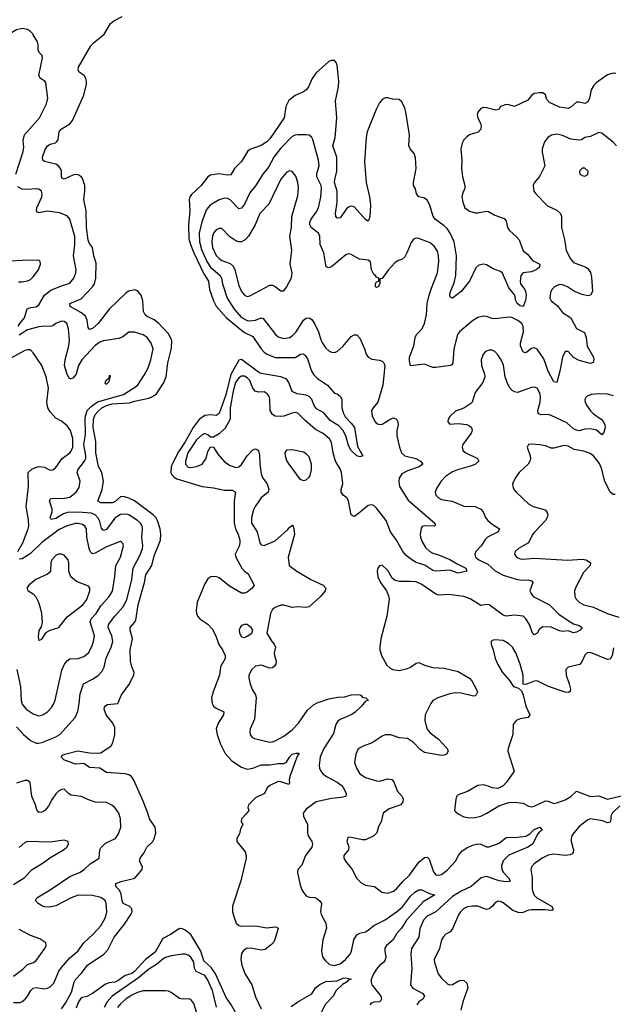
# Model space of a CAD drawing. Header units: inches. Extents: x 1771504 to 1971212, y 471788 to 643615.
# Tile 375 of 587: x 1863353 to 1867572, y 583113 to 590107. Entities that reach past the tile are written whole.
import ezdxf

# ---------------------------------------------------------------- set-up
doc = ezdxf.new("R2010")
doc.units = ezdxf.units.IN
doc.header["$MEASUREMENT"] = 0
doc.layers.add('B8568', color=7, linetype='Continuous')
doc.layers.add('B8569', color=7, linetype='Continuous')

msp = doc.modelspace()

# ---------------------------------------------------------------- linework, layer by layer
at = {"layer": 'B8568', "color": 5}
for points, elevation in [([(1863325.6, 589010), (1863378.2, 589170), (1863382.8, 589202.8), (1863378.2, 589250), (1863388.7, 589290), (1863494.3, 589410), (1863545.1, 589510), (1863552.6, 589550), (1863539.1, 589659.1), (1863531.1, 589671.1), (1863500.9, 589690), (1863489.8, 589709.8), (1863516.6, 589836.6), (1863512.7, 589852.7), (1863493, 589873), (1863484.2, 589890), (1863484.2, 589930), (1863479.6, 589950), (1863450.1, 590000)], 340), ([(1863650, 583079.5), (1863679, 583121), (1863720.5, 583199.5), (1863740.7, 583270), (1863750.6, 583290), (1863790, 583330.8), (1863835.7, 583390), (1863950.6, 583469.4), (1863980.6, 583499.4), (1864024.8, 583590), (1864098.5, 583681.5), (1864144, 583750), (1864152.3, 583770), (1864149.8, 583790), (1864130.9, 583810), (1864089.1, 583830), (1864080.5, 583850), (1864075.4, 583895.4), (1864062.9, 583922.9), (1864036.3, 583950), (1864037, 583970), (1864075.3, 583984.7), (1864170.8, 584009.2), (1864223.7, 584070), (1864225.1, 584090), (1864205.1, 584130), (1864209.8, 584150), (1864234.8, 584185.2), (1864256.5, 584230), (1864298.4, 584270), (1864310, 584288.3), (1864320.4, 584330), (1864316.5, 584370), (1864276.2, 584430), (1864265.2, 584470), (1864230, 584556.1), (1864165.2, 584705.2), (1864147.9, 584730), (1864130, 584741.7), (1864102.7, 584750), (1863970, 584759.8), (1863922.9, 584790), (1863850, 584795), (1863810, 584822.6), (1863750, 584819.6), (1863668, 584850), (1863647.3, 584870), (1863657.2, 584882.8), (1863673.2, 584890), (1863765.5, 584914.5), (1863850, 584899.6), (1863910, 584895.6), (1863930, 584899.5), (1864003.7, 584950), (1864016.3, 584970), (1864029.7, 585029.8), (1864030, 585079), (1864016.3, 585110), (1863968.5, 585170), (1863952.8, 585210), (1863955.8, 585224.2), (1863964.5, 585235.5), (1863978.5, 585241.5), (1864052, 585250), (1864077.4, 585310), (1864130, 585381.3), (1864164, 585450), (1864166.3, 585470), (1864149.7, 585510), (1864141.8, 585550), (1864137.5, 585630), (1864155.2, 585710), (1864138.5, 585770), (1864139.1, 585790), (1864170, 585824.5), (1864178.1, 585841.9), (1864195.2, 585950), (1864240.9, 586110), (1864250, 586163.7), (1864293.4, 586230), (1864310, 586299.5), (1864354.8, 586410), (1864356.6, 586450), (1864351.3, 586490), (1864332, 586550), (1864320.6, 586570), (1864302.9, 586590), (1864170, 586688.5), (1864130, 586708.8), (1864090, 586720.7), (1864070, 586718.1), (1864030, 586683), (1864010, 586674.3), (1863930, 586674.5), (1863907.9, 586687.9), (1863940.5, 586770), (1863949.3, 586830), (1863937, 586890), (1863912.8, 586932.8), (1863894.6, 587030), (1863893.6, 587110), (1863875, 587210), (1863878.4, 587270), (1863890, 587301.7), (1863910, 587327), (1863937.8, 587350), (1863970, 587366.8), (1864010, 587378.4), (1864134.5, 587385.5), (1864170, 587397.5), (1864270, 587419.2), (1864297.8, 587430), (1864325.7, 587450), (1864374.7, 587525.3), (1864394, 587570), (1864406.7, 587670), (1864433.1, 587773.1), (1864433.5, 587830), (1864410, 587876.5), (1864342.5, 587950), (1864310, 587975), (1864258.8, 587998.8), (1864244.4, 588010), (1864234, 588034), (1864229.3, 588110), (1864216.3, 588150), (1864190, 588180.3), (1864170, 588188.2), (1864130, 588179.8), (1864110, 588166.3), (1863990, 588050.4), (1863911.2, 587948.8), (1863870, 587913.4), (1863850, 587905.6), (1863840.2, 587920.2), (1863833.1, 587973.1), (1863820.2, 588000.2), (1863787.4, 588027.4), (1863713.3, 588070), (1863708.6, 588090), (1863790, 588125.3), (1863871.9, 588210), (1863884.3, 588230), (1863894.9, 588270), (1863897.4, 588377.4), (1863880.7, 588430), (1863871.8, 588490), (1863850, 588518), (1863840.4, 588540.4), (1863827.8, 588630), (1863825.3, 588750), (1863809.9, 588830), (1863816.7, 588890), (1863815.6, 588930), (1863799.4, 588979.4), (1863790, 588993.6), (1863770, 589005.9), (1863750, 589008.6), (1863730, 589003.8), (1863670, 588974.2), (1863658.6, 588978.6), (1863650.7, 588990.7), (1863650.5, 589030), (1863645.9, 589045.9), (1863630, 589068.7), (1863610, 589080.2), (1863530, 589100.4), (1863518.3, 589110), (1863516.5, 589130), (1863535.3, 589184.7), (1863549.9, 589210.1), (1863570, 589222.5), (1863606.9, 589233.1), (1863618.1, 589241.9), (1863626.4, 589253.6), (1863635, 589310), (1863647.7, 589330), (1863710, 589368.1), (1863728.3, 589391.7), (1863809.9, 589570), (1863828.1, 589648.1), (1863828.2, 589670), (1863823.2, 589690), (1863810.7, 589710), (1863775.4, 589735.4), (1863769.9, 589749.9), (1863772.3, 589770), (1863857.9, 589922.1), (1863876.9, 589943.1), (1863950, 589999.5), (1863950.3, 590000)], 320), ([(1867590, 589725.6), (1867570, 589727.8), (1867530, 589715.4), (1867450, 589659.2), (1867430, 589637.3), (1867413.7, 589610), (1867401.7, 589550), (1867390, 589523.5), (1867370, 589512.1), (1867330, 589520.9), (1867310, 589520.4), (1867270, 589485.4), (1867250, 589476.4), (1867190, 589486.4), (1867118.8, 589518.8), (1867099.7, 589539.7), (1867090, 589572.7), (1867070, 589586.6), (1867050, 589586.6), (1867010, 589582), (1866990, 589569), (1866964.9, 589535.1), (1866870.2, 589489.8), (1866830, 589503.5), (1866810, 589503.6), (1866771, 589490), (1866757.3, 589470), (1866736.5, 589463.5), (1866670, 589480.7), (1866650, 589482.8), (1866630, 589476), (1866609.1, 589450), (1866604.7, 589430), (1866609.2, 589410), (1866628.4, 589370), (1866633.7, 589350), (1866631.1, 589330), (1866611.2, 589308.8), (1866550, 589288.3), (1866530, 589275.7), (1866510, 589252.9), (1866498.5, 589230), (1866487.5, 589190), (1866496.1, 589110), (1866493.3, 589050), (1866498.9, 588990), (1866517, 588930), (1866516.1, 588910), (1866499.3, 588870), (1866496.2, 588850), (1866501.5, 588810), (1866517.8, 588770), (1866550, 588746), (1866590, 588736), (1866610, 588735.4), (1866670, 588747.2), (1866684.1, 588744.1), (1866730, 588717.6), (1866795.9, 588695.9), (1866810, 588677.3), (1866820.3, 588630), (1866831.8, 588611.8), (1866884.3, 588564.3), (1866902.3, 588542.3), (1866930, 588464.4), (1866961.5, 588441.5), (1866996.8, 588396.8), (1867050.6, 588370), (1867048.2, 588350), (1867023.1, 588330), (1866990, 588316.8), (1866931.8, 588308.2), (1866914.4, 588290), (1866909.1, 588250.9), (1866912.9, 588230), (1866942.4, 588190), (1866951.1, 588170), (1866952.9, 588150), (1866947.6, 588112.4), (1866930, 588069.6), (1866910, 588075.1), (1866888.7, 588090), (1866879.2, 588110), (1866870.8, 588150), (1866830, 588202.8), (1866785.5, 588305.5), (1866770, 588317.8), (1866717.1, 588337.1), (1866670, 588364.7), (1866650, 588371.5), (1866616.7, 588363.3), (1866595.3, 588344.8), (1866550.2, 588250), (1866490, 588177.4), (1866430, 588129.6), (1866415.5, 588135.5), (1866410, 588148), (1866411.5, 588170), (1866441.6, 588238.4), (1866453.3, 588290), (1866457.4, 588430), (1866440.1, 588530), (1866412.5, 588590), (1866390, 588623.7), (1866370, 588643.6), (1866308.9, 588688.9), (1866291.1, 588710), (1866267, 588790), (1866250, 588824.4), (1866230, 588839.3), (1866189.8, 588849.8), (1866173.3, 588870), (1866166.1, 588906.1), (1866152.4, 588930), (1866150.8, 588950), (1866170.5, 589049.5), (1866166.2, 589126.2), (1866156.1, 589156.1), (1866128.7, 589190), (1866118.4, 589210), (1866122.3, 589290), (1866097, 589450), (1866090, 589477.6), (1866070, 589522.9), (1866050, 589540.5), (1866003.3, 589543.3), (1865970, 589551.6), (1865950, 589551.3), (1865930, 589539.7), (1865910, 589515.6), (1865885.8, 589470), (1865823.1, 589310), (1865815.3, 589270), (1865802.7, 589097.3), (1865815.4, 588950), (1865838.1, 588850), (1865846.7, 588790), (1865841.8, 588710), (1865835.1, 588684.9), (1865830, 588677), (1865810, 588687.1), (1865730, 588777.3), (1865710, 588783.1), (1865690, 588775.1), (1865676.7, 588763.3), (1865630, 588699.7), (1865610, 588696.2), (1865601.1, 588710), (1865597.8, 588730), (1865610.6, 588810), (1865609.3, 588890), (1865591.2, 588950), (1865591.9, 588970), (1865606.5, 589030), (1865607.9, 589130), (1865579.1, 589210), (1865594.7, 589270), (1865607.5, 589410), (1865598.1, 589530), (1865619.6, 589630), (1865621.1, 589670), (1865610, 589785.2), (1865602.9, 589802.9), (1865590, 589816.8), (1865570, 589818), (1865550, 589809.8), (1865460.8, 589730), (1865431.9, 589690), (1865404.7, 589630), (1865390, 589609), (1865370, 589594.5), (1865310, 589567.6), (1865266.9, 589533.1), (1865244.7, 589490), (1865233.3, 589410), (1865130, 589259.8), (1865110, 589238.8), (1865070, 589212.9), (1864990, 589185.8), (1864971.4, 589170), (1864930, 589100.4), (1864880.2, 589050), (1864854.8, 589005.2), (1864830, 589002.3), (1864767.5, 589012.5), (1864710, 589002.7), (1864690.2, 588989.8), (1864644.2, 588930), (1864573.6, 588866.4), (1864562.2, 588850), (1864557.3, 588830), (1864561.8, 588750), (1864554, 588650), (1864555.4, 588550), (1864566.1, 588510), (1864591, 588450), (1864662.9, 588302.9), (1864694.3, 588250), (1864703, 588190), (1864731, 588110), (1864750, 588071.6), (1864822.4, 587990), (1864930, 587900.5), (1864950, 587885.5), (1865010, 587857.1), (1865070, 587768.3), (1865090, 587745.1), (1865112.4, 587730), (1865170, 587708.3), (1865310, 587708.1), (1865350, 587732.1), (1865370, 587734), (1865382.1, 587722.1), (1865397.5, 587697.5), (1865426.6, 587610), (1865444.1, 587584.1), (1865470, 587559), (1865541.1, 587510), (1865590, 587454.4), (1865610, 587448.8), (1865633.4, 587430), (1865642.2, 587410), (1865643, 587350), (1865653.3, 587310), (1865665.6, 587285.6), (1865710, 587240.7), (1865731.5, 587210), (1865754.7, 587074.7), (1865791.7, 587010), (1865770, 587002.3), (1865750, 587009.8), (1865710, 587047.9), (1865690, 587081.3), (1865671.7, 587151.6), (1865650.9, 587190.9), (1865620.9, 587220.9), (1865559.9, 587259.9), (1865514, 587314), (1865463.4, 587343.4), (1865446.2, 587366.2), (1865428.9, 587410), (1865410.5, 587430.5), (1865390, 587438.9), (1865326, 587450), (1865290, 587465.3), (1865265.8, 587530), (1865251.2, 587551.2), (1865238.9, 587558.9), (1865209.6, 587570), (1865070, 587593.9), (1865050, 587604.2), (1864930, 587694.4), (1864910, 587688.9), (1864852.9, 587587.1), (1864817.6, 587442.4), (1864770, 587310.8), (1864750, 587295.5), (1864710, 587300.3), (1864670, 587295.3), (1864630, 587267.6), (1864585.5, 587210), (1864530, 587108.8), (1864483.1, 587036.9), (1864437.3, 586950), (1864430.9, 586930), (1864427.6, 586890), (1864434.2, 586874.2), (1864450, 586857.4), (1864470, 586845.9), (1864650, 586791), (1864730, 586782.3), (1864810, 586765.4), (1864865.5, 586765.5), (1864887, 586750), (1864876.6, 586690), (1864876.6, 586530), (1864887.8, 586490), (1864907, 586450), (1864917.7, 586410), (1864918.4, 586390), (1864913.3, 586366.7), (1864885.7, 586310), (1864890.3, 586290), (1864931.7, 586211.7), (1864950, 586188.8), (1864977.6, 586170), (1865019.3, 586090), (1865006, 586070), (1864970, 586040.5), (1864950, 586034), (1864930, 586034.5), (1864843.9, 586083.9), (1864770, 586143.2), (1864747.9, 586152.1), (1864710.9, 586149.1), (1864690, 586134.2), (1864670, 586100.4), (1864615.6, 585970), (1864608.3, 585910), (1864609.5, 585890), (1864617.5, 585870), (1864632.6, 585850), (1864690, 585813.7), (1864720.9, 585780.9), (1864747.5, 585730), (1864768.4, 585668.4), (1864795.2, 585630), (1864813.4, 585590), (1864814.5, 585570), (1864780.5, 585510), (1864774.1, 585450), (1864727.5, 585332.5), (1864716.6, 585290), (1864720.4, 585250), (1864731.1, 585231.1), (1864750, 585216.8), (1864804.4, 585190), (1864802.3, 585170), (1864763.6, 585110), (1864750.3, 585070), (1864757.8, 585030), (1864781.3, 584961.3), (1864813.6, 584893.6), (1864861.8, 584841.8), (1864930, 584796.5), (1864970, 584783.5), (1865010, 584789.4), (1865070, 584813.1), (1865130, 584813.6), (1865190, 584824.1), (1865230, 584823.9), (1865250, 584833.4), (1865270, 584867.2), (1865290, 584889.1), (1865317.6, 584897.6), (1865337.1, 584897.1), (1865339.1, 584890), (1865333.1, 584886.9), (1865319.6, 584860.4), (1865272.1, 584730), (1865268.1, 584708.1), (1865271.7, 584688.3), (1865266.4, 584673.6), (1865210, 584693.2), (1865190, 584695.8), (1865130, 584667.3), (1865112.7, 584650), (1865092.7, 584610), (1865030, 584578.7), (1864980.5, 584530), (1864974.8, 584510), (1864980.7, 584490), (1864968, 584470), (1864930.4, 584430), (1864928.1, 584408.1), (1864938, 584390), (1864921.6, 584358.4), (1864915.3, 584324.7), (1864895.6, 584290), (1864896.1, 584270), (1864956.3, 584196.3), (1864963.7, 584170), (1864962.2, 584150), (1864925.5, 583990), (1864864.8, 583810), (1864866.2, 583770), (1864876.4, 583730), (1864892.9, 583690), (1864910, 583672.9), (1864926.9, 583666.9), (1865030.2, 583670.2), (1865110, 583655.8), (1865170, 583663), (1865181, 583661), (1865190.4, 583650.4), (1865161.1, 583558.9), (1865143.4, 583536.6), (1865098.7, 583501.3), (1865070, 583496.3), (1865008, 583510), (1864970, 583512.6), (1864943.9, 583496.1), (1864930, 583473.2), (1864926.5, 583453.5), (1864925.3, 583430), (1864931.7, 583390), (1864952.4, 583332.4), (1865003.1, 583250), (1865030, 583164.9), (1865070, 583081.3)], 320), ([(1867594.7, 589210), (1867570, 589236.9), (1867504.5, 589290), (1867490, 589300.5), (1867470, 589306.3), (1867410, 589276.8), (1867370.3, 589269.7), (1867345.6, 589254.4), (1867328, 589252), (1867270, 589259.6), (1867210, 589284.1), (1867170, 589293.6), (1867133.3, 589286.7), (1867110, 589272.7), (1867081.6, 589238.4), (1867065.5, 589190), (1867065.8, 589165.8), (1867084.4, 589070), (1867047.2, 588992.8), (1867010, 588949), (1867001.6, 588930), (1867006, 588890), (1867020.7, 588870), (1867104.8, 588784.8), (1867170, 588755.3), (1867196, 588730), (1867202.8, 588710), (1867203.6, 588630), (1867224.6, 588544.6), (1867236.8, 588470), (1867265.3, 588410), (1867290, 588382.7), (1867372.7, 588352.7), (1867390, 588339.5), (1867410.2, 588310.2), (1867417.8, 588277.8), (1867424.2, 588175.8), (1867410, 588149.7), (1867390, 588145.6), (1867350, 588154.8), (1867296.7, 588176.7), (1867245.1, 588210), (1867210, 588224.8), (1867190, 588225.7), (1867153.1, 588210), (1867135.2, 588190), (1867125, 588170), (1867120.3, 588130), (1867131.1, 588111.1), (1867175.7, 588075.7), (1867210, 588027.2), (1867270.1, 587990.1), (1867310, 587914.4), (1867365.9, 587885.9), (1867379.7, 587850), (1867387, 587787), (1867431.5, 587710), (1867433.4, 587690), (1867428.3, 587671.7), (1867410, 587665.4), (1867330, 587685.4), (1867287.8, 587707.8), (1867250, 587751.3), (1867230, 587749.6), (1867209.5, 587710.5), (1867192.7, 587610), (1867170, 587529.3), (1867150, 587533.6), (1867110, 587609.7), (1867077.3, 587697.3), (1867030, 587767.1), (1867010, 587776.4), (1866989.5, 587770.5), (1866950, 587741.3), (1866930, 587746), (1866912.4, 587790), (1866911.4, 587810), (1866934.5, 587890), (1866932, 587930), (1866920.7, 587950), (1866894, 587970), (1866850, 587990.5), (1866830, 587994.5), (1866730, 587981.8), (1866710, 587983.9), (1866670, 587999.8), (1866650, 588000.9), (1866608.2, 587991.8), (1866570, 587967.1), (1866478.3, 587890), (1866463.6, 587870), (1866437.7, 587770), (1866432.1, 587668), (1866424.4, 587655.6), (1866414.8, 587650), (1866310, 587636.3), (1866290, 587637.6), (1866230, 587661.3), (1866130, 587648.7), (1866123, 587683), (1866123.5, 587710), (1866154.2, 587790), (1866162.6, 587850), (1866174, 587870), (1866210, 587907.6), (1866230.6, 587950), (1866244.5, 588010), (1866249.1, 588090), (1866263.9, 588150), (1866278.8, 588201.2), (1866321.6, 588310), (1866332.4, 588390), (1866329.8, 588430), (1866321.7, 588461.7), (1866298.1, 588498.1), (1866270, 588522.3), (1866190, 588553.6), (1866170, 588555.1), (1866152.7, 588547.3), (1866134.6, 588525.4), (1866105.5, 588450), (1866090, 588422.7), (1866070, 588402.7), (1866044, 588396), (1866019.8, 588380.2), (1865972.2, 588327.8), (1865930, 588268.7), (1865912.7, 588267.3), (1865913.4, 588230), (1865901, 588210), (1865890, 588203.7), (1865882.7, 588210), (1865882.7, 588230), (1865890, 588244.7), (1865906, 588250), (1865906, 588270), (1865890, 588278), (1865882, 588290), (1865870, 588297.2), (1865854.5, 588330), (1865846, 588386), (1865830, 588399.3), (1865767.1, 588407.1), (1865710, 588439.5), (1865690, 588445.1), (1865670, 588437.6), (1865570, 588351.9), (1865550, 588345.3), (1865531.1, 588351.1), (1865515.6, 588450), (1865489, 588510), (1865487.2, 588570), (1865477.4, 588590), (1865428.2, 588628.2), (1865415.2, 588650), (1865415.5, 588670), (1865424.7, 588690), (1865461.2, 588738.8), (1865476.5, 588770), (1865492.9, 588847.1), (1865498.6, 588910), (1865495.2, 588930), (1865465.3, 588990), (1865464.9, 589015.1), (1865480.6, 589070), (1865477.9, 589110), (1865436.6, 589256.6), (1865429.8, 589269.8), (1865410, 589286), (1865389.7, 589289.7), (1865330, 589288.6), (1865310, 589287.3), (1865290, 589278.5), (1865206.9, 589193.1), (1865158.7, 589130), (1865121.3, 589058.7), (1865080.9, 589010), (1865030, 588926.9), (1864990, 588878), (1864950, 588797.7), (1864930, 588768.3), (1864910, 588763.1), (1864850, 588828.4), (1864830, 588836.5), (1864810, 588838.3), (1864770, 588827.2), (1864730, 588804.4), (1864707.8, 588790), (1864682, 588758), (1864648.8, 588671.2), (1864628, 588590), (1864630.4, 588530), (1864645.9, 588474.1), (1864682.8, 588390), (1864708.8, 588348.8), (1864777.4, 588290), (1864786.9, 588270), (1864794.7, 588230), (1864828.6, 588128.6), (1864878.3, 588050), (1864930, 587991.4), (1864970, 587970.8), (1864990, 587967.6), (1865030, 587971.6), (1865070, 587988.3), (1865084.1, 587984.1), (1865170.7, 587870.7), (1865190, 587854.2), (1865230, 587842.6), (1865270, 587849.2), (1865290, 587861.8), (1865318.4, 587890), (1865370, 587973.1), (1865390, 587987.4), (1865410, 587988.8), (1865430, 587978.4), (1865449.5, 587949.5), (1865476.8, 587890), (1865493.1, 587833.1), (1865504.2, 587810), (1865530, 587773.4), (1865550, 587756), (1865570, 587744.6), (1865590, 587742.3), (1865610, 587750.3), (1865650, 587785.3), (1865710, 587856.4), (1865730, 587868.4), (1865750, 587868), (1865770, 587844), (1865803.1, 587770), (1865815.8, 587730), (1865829, 587709), (1865855.6, 587695.6), (1865910, 587688), (1865930, 587680.5), (1865942, 587670), (1865948.5, 587648.5), (1865934.6, 587510), (1865897.6, 587390), (1865864.4, 587350), (1865854.4, 587330), (1865858.7, 587290), (1865880.5, 587250), (1865890, 587239.1), (1865910, 587230.5), (1865930, 587234.9), (1865990, 587272.7), (1866010, 587278), (1866030.3, 587270.3), (1866040.4, 587250), (1866042, 587230), (1866032.9, 587190), (1866034.3, 587150), (1866051.5, 587070), (1866067.1, 587030), (1866090, 587008.7), (1866168.7, 586990), (1866202.6, 586970), (1866217.6, 586950), (1866192.4, 586930), (1866110, 586903.4), (1866070, 586882), (1866050.9, 586850), (1866048.4, 586828.4), (1866053, 586790), (1866113.9, 586693.9), (1866303.8, 586530), (1866305.4, 586514.6), (1866302, 586510), (1866230, 586512.1), (1866214, 586506), (1866205.8, 586494.2), (1866198.7, 586450), (1866200.7, 586430), (1866210, 586403.6), (1866238.3, 586358.3), (1866268, 586330), (1866290, 586316.6), (1866330, 586305.4), (1866410, 586273.2), (1866461.2, 586241.2), (1866523.7, 586210), (1866530.8, 586190), (1866470, 586174.8), (1866410, 586197.1), (1866310, 586190.7), (1866290, 586195.5), (1866232, 586231.9), (1866170, 586252), (1866146.1, 586266.1), (1866100.9, 586300.9), (1866075.8, 586330), (1866030.6, 586410), (1865988, 586468), (1865958.3, 586550), (1865890, 586638), (1865870, 586655.8), (1865850, 586660.5), (1865830, 586656.2), (1865750, 586589.5), (1865730, 586578), (1865710, 586589.3), (1865689.8, 586690), (1865678, 586710), (1865653, 586730), (1865638.3, 586750), (1865637.2, 586770), (1865649.8, 586810.2), (1865640.4, 586890), (1865630, 586917), (1865597.4, 586970), (1865581.2, 587030), (1865570, 587103.7), (1865554.6, 587130), (1865510, 587167.1), (1865456.4, 587196.4), (1865381.1, 587261), (1865330, 587312.9), (1865310, 587315.9), (1865290, 587312.2), (1865231, 587291), (1865210, 587288.1), (1865170, 587290.9), (1865150, 587301.7), (1865132.9, 587330), (1865130.7, 587410.7), (1865125.4, 587430), (1865113, 587450), (1865090, 587464.7), (1865050, 587460.3), (1865027.5, 587467.5), (1865009.3, 587489.3), (1864990, 587543.1), (1864970, 587563.8), (1864950, 587575.7), (1864930, 587575.2), (1864910, 587563.5), (1864887.4, 587530), (1864870, 587468), (1864848.4, 587350), (1864849.6, 587270.4), (1864814.6, 587205.4), (1864770, 587165.8), (1864730, 587142), (1864710, 587141.6), (1864690, 587158.3), (1864670, 587166.9), (1864650, 587159.1), (1864610, 587121.8), (1864548.9, 587030), (1864531.6, 586970), (1864532.1, 586950), (1864550, 586927.8), (1864570, 586926.6), (1864610, 586933.7), (1864650.4, 586949.6), (1864677.4, 586990), (1864690, 587038.8), (1864710, 587074), (1864730, 587070.7), (1864760.8, 587020.8), (1864810, 586966), (1864850, 586941.1), (1864890, 586927.2), (1864910, 586931.5), (1864930, 586947.7), (1864969.9, 587010.1), (1865010, 587051.3), (1865030, 587058.3), (1865049.1, 587049.1), (1865058.1, 587018.1), (1865060.9, 586950), (1865070, 586880.7), (1865082.4, 586850), (1865111.2, 586810), (1865123.9, 586770), (1865118.5, 586750), (1865069.1, 586710), (1865027.8, 586650), (1865015.1, 586624.9), (1864999.7, 586570), (1864999.7, 586530), (1865040.5, 586470), (1865060.7, 586390), (1865070, 586376), (1865090, 586372.1), (1865170, 586405.8), (1865256.6, 586483.4), (1865270, 586500.7), (1865290, 586516), (1865294, 586514), (1865302, 586490), (1865306, 586450), (1865262.4, 586290), (1865267.3, 586230), (1865324, 586190), (1865423, 586130), (1865510.6, 586090), (1865528.2, 586070), (1865524.9, 586050), (1865490.9, 586009.1), (1865410, 585936.3), (1865390, 585931.1), (1865330, 585935.5), (1865290, 585931.7), (1865230, 585948.4), (1865210, 585947.1), (1865170, 585932.1), (1865150, 585916.4), (1865134.7, 585890), (1865110.4, 585750), (1865145.3, 585690), (1865162.3, 585670), (1865170.3, 585650), (1865162, 585610), (1865163.6, 585590), (1865176.5, 585550), (1865173.7, 585530), (1865165.3, 585514.7), (1865150, 585502.9), (1865130, 585501.6), (1865070, 585521), (1865030, 585514.5), (1865002.4, 585490), (1864982.3, 585450), (1864981.7, 585430), (1864990.3, 585390), (1865004.6, 585350), (1865030.2, 585310.2), (1865033.2, 585290), (1865021.2, 585138.8), (1864992.4, 585070), (1864988.5, 585050), (1864990.5, 585030), (1865002, 585010), (1865021.5, 585001.5), (1865130, 584976), (1865150, 584976.5), (1865170, 584984.6), (1865230, 585018.3), (1865290, 585063.6), (1865334.6, 585110), (1865398.7, 585201.3), (1865440.6, 585239.4), (1865466.5, 585253.5), (1865550, 585282.8), (1865613.7, 585293.7), (1865664, 585296), (1865710, 585310.6), (1865750, 585313.4), (1865772, 585310), (1865783.5, 585303.5), (1865790, 585292), (1865814, 585290), (1865831.3, 585271.3), (1865810, 585266), (1865781.5, 585230), (1865735.1, 585184.9), (1865710.1, 585169.9), (1865630, 585136.5), (1865614.9, 585125.1), (1865600.5, 585099.5), (1865583.7, 585036.3), (1865515.6, 584930), (1865489.2, 584870), (1865482, 584810), (1865484, 584790), (1865493.4, 584770), (1865508.7, 584750), (1865533.7, 584730), (1865610, 584691), (1865637.2, 584670), (1865653.7, 584650), (1865674, 584610), (1865670.5, 584590), (1865638.2, 584581.8), (1865570, 584575.8), (1865460.7, 584550), (1865390, 584499.7), (1865367.8, 584470), (1865369.3, 584449.3), (1865399.8, 584390), (1865398.2, 584330), (1865403.8, 584310), (1865428.8, 584270), (1865434.9, 584250), (1865430.2, 584229.8), (1865384.2, 584170), (1865357.8, 584102.3), (1865330.8, 584070), (1865327.7, 584050), (1865344.9, 583970), (1865356.9, 583930), (1865370, 583906.7), (1865390, 583882.6), (1865410, 583872.9), (1865450, 583871.5), (1865465.2, 583865.2), (1865486.7, 583846.7), (1865497.4, 583830), (1865491.8, 583770), (1865496.5, 583750), (1865528.4, 583688.4), (1865534.7, 583654.7), (1865508.4, 583570), (1865497.8, 583490), (1865505.3, 583450), (1865523.2, 583423.2), (1865554.8, 583394.8), (1865590, 583387.8), (1865630, 583400.2), (1865668.8, 583430), (1865702.1, 583470), (1865711.6, 583490), (1865728.5, 583571.5), (1865750, 583605.8), (1865770, 583617.6), (1865810, 583628.3), (1865830, 583639.2), (1865870, 583673.5), (1865950, 583713.7), (1866030, 583770.1), (1866074.8, 583805.2), (1866130, 583880.7), (1866162.4, 583910), (1866190, 583926), (1866210, 583925.1), (1866270, 583897.7), (1866302.8, 583890), (1866220.1, 583839.9), (1866103, 583710), (1866066.1, 583653.9), (1866030, 583613.3), (1866006.5, 583570), (1865960.2, 583530), (1865949, 583511), (1865947, 583490), (1865954.3, 583450), (1865950.6, 583429.4), (1865937.6, 583410), (1865910, 583388.1), (1865890, 583363.5), (1865868.3, 583330), (1865851.6, 583290), (1865850.2, 583270), (1865855.2, 583250), (1865918.9, 583170), (1865923.8, 583150), (1865919.9, 583140.1), (1865910.3, 583129.7), (1865870, 583128.4), (1865850, 583119.7), (1865841.1, 583110)], 340), ([(1863343.4, 587930), (1863353.8, 587950), (1863387.7, 587990), (1863407.3, 588052.7), (1863430, 588063.2), (1863470, 588068.4), (1863490, 588081), (1863530, 588149.2), (1863575, 588185), (1863650, 588216.9), (1863710, 588236.1), (1863738.4, 588270), (1863752.8, 588310), (1863755, 588330), (1863734.9, 588430), (1863745.9, 588510), (1863745.9, 588566), (1863709.7, 588690), (1863690, 588712.8), (1863635.6, 588735.6), (1863550, 588746), (1863490, 588735.1), (1863479.5, 588739.5), (1863471.8, 588750), (1863474.7, 588770), (1863510.7, 588850), (1863513.8, 588870), (1863509.6, 588890), (1863490, 588903.1), (1863470, 588906.4), (1863410, 588899.8), (1863370, 588902.3), (1863340.6, 588920.6)], 340), ([(1863344.4, 588244.4), (1863370, 588244.2), (1863410, 588251.8), (1863430, 588262.3), (1863450, 588279.5), (1863486.9, 588330), (1863500.5, 588370), (1863499.3, 588390), (1863490, 588399.3), (1863370, 588397.4), (1863288.7, 588391.3)], 360), ([(1863330, 585085), (1863381.2, 585030), (1863430, 584986.7), (1863470, 584966.8), (1863490, 584967), (1863510, 584973.4), (1863605.1, 585010), (1863638.5, 585030), (1863746.6, 585150), (1863766.2, 585193.8), (1863776.8, 585250), (1863782.3, 585317.7), (1863807.6, 585390), (1863870, 585422.7), (1863910.4, 585449.6), (1863939.8, 585480.2), (1863953.3, 585506.7), (1863968.9, 585571.1), (1864004.5, 585650), (1864015.5, 585690), (1864008.5, 585730), (1863982.6, 585790), (1863983.4, 585810), (1864030, 585871), (1864087, 585933), (1864114.4, 585985.6), (1864150.4, 586130), (1864160.8, 586210), (1864210, 586306.5), (1864225.9, 586350), (1864228.6, 586370), (1864222.5, 586430), (1864226.2, 586490), (1864222.9, 586510), (1864211.7, 586530), (1864189.8, 586550), (1864130, 586589.8), (1864110, 586595.5), (1864070, 586591.1), (1864050, 586580.8), (1864030, 586565), (1863970, 586485.2), (1863950, 586479.1), (1863935, 586495), (1863922.2, 586542.2), (1863910, 586566.5), (1863889.2, 586589.2), (1863861.8, 586601.8), (1863770, 586609.6), (1863692.9, 586607.1), (1863663.7, 586596.3), (1863610, 586563.9), (1863577, 586557), (1863569.8, 586569.8), (1863585, 586610), (1863585, 586630), (1863564.2, 586690), (1863575.1, 586704.9), (1863670, 586707.2), (1863710, 586715.6), (1863755.6, 586750), (1863777.1, 586782.9), (1863782.8, 586830), (1863762.3, 586890), (1863766.6, 586910), (1863814.2, 586970), (1863822.9, 586990), (1863823.4, 587010), (1863808.3, 587090), (1863820.6, 587159.4), (1863817.9, 587282.1), (1863833.7, 587330), (1863860.4, 587359.6), (1863906.9, 587393.1), (1864090, 587443.6), (1864190, 587509.2), (1864238.9, 587581.1), (1864266.4, 587633.6), (1864285.6, 587690), (1864302, 587770), (1864288.9, 587810), (1864258.7, 587850), (1864230, 587868.9), (1864170, 587887.4), (1864130, 587886.3), (1864085.5, 587854.5), (1864057.7, 587842.3), (1863950, 587826.5), (1863924.1, 587815.9), (1863890, 587793.6), (1863796, 587690), (1863772.5, 587650), (1863755.4, 587590), (1863730, 587561.7), (1863710, 587554.7), (1863690, 587586), (1863672.2, 587650), (1863676.7, 587690), (1863703.2, 587790), (1863707.9, 587830), (1863700.6, 587910), (1863688.4, 587950), (1863670, 587962.5), (1863650, 587964.5), (1863610.3, 587950), (1863588.7, 587931.3), (1863570, 587926.6), (1863530, 587931), (1863490, 587925.4), (1863410, 587904.4), (1863350, 587867.3)], 340), ([(1863339.8, 586330), (1863375.4, 586390), (1863413.7, 586490), (1863417.3, 586510), (1863415, 586555), (1863399.7, 586650), (1863417, 586790), (1863414.3, 586890), (1863442.8, 586917.2), (1863490, 586932.2), (1863530, 586929.1), (1863570, 586907.6), (1863590, 586910.2), (1863610, 586926.3), (1863656.1, 586990), (1863709.7, 587030), (1863718.4, 587041.6), (1863730.4, 587069.6), (1863732.2, 587132.2), (1863713.8, 587190), (1863690, 587222.6), (1863650, 587254.7), (1863610, 587277.4), (1863570, 587322.6), (1863552.5, 587350), (1863547.5, 587390), (1863558.7, 587490), (1863541.7, 587570), (1863510.7, 587650), (1863450, 587740.5), (1863430, 587761.1), (1863410, 587762.4), (1863390, 587756.2), (1863244.2, 587675.8)], 360), ([(1867574.1, 587434.1), (1867530, 587448.1), (1867470.2, 587449.8), (1867415.2, 587444.8), (1867387, 587433), (1867377.2, 587422.8), (1867370.4, 587410), (1867372.8, 587390), (1867380.7, 587370), (1867410, 587328.2), (1867430, 587307.3), (1867484.6, 587270), (1867503.2, 587250), (1867511, 587230), (1867512.7, 587210), (1867504.8, 587175.2), (1867490, 587158.4), (1867451.2, 587191.2), (1867410, 587201.7), (1867370, 587198), (1867330, 587187.1), (1867310, 587190.6), (1867290, 587201.9), (1867242.2, 587242.2), (1867130, 587296.2), (1867110, 587302.2), (1867060, 587300), (1867043.9, 587303.9), (1867038.3, 587310), (1867034.4, 587330), (1867052.5, 587390), (1867055.2, 587430), (1867050, 587455.1), (1867030, 587489.6), (1867010, 587497.4), (1866990, 587495.4), (1866890, 587459.8), (1866870, 587462.5), (1866853, 587473), (1866834.8, 587494.8), (1866816.5, 587530), (1866803.1, 587570), (1866792.5, 587652.5), (1866775.1, 587690), (1866750, 587727.3), (1866730.8, 587750.8), (1866710, 587759.7), (1866690, 587760.4), (1866663.8, 587750), (1866646, 587730), (1866632.9, 587690), (1866634.6, 587650), (1866656.4, 587590), (1866659.5, 587570), (1866644.2, 587530), (1866590, 587458), (1866568.9, 587391.1), (1866559.6, 587380.4), (1866510, 587347), (1866450, 587325.2), (1866410, 587289), (1866397.3, 587270), (1866394.8, 587250), (1866410, 587234.8), (1866470, 587239.3), (1866530, 587230.4), (1866550, 587223), (1866563, 587210), (1866568.4, 587190), (1866561.1, 587170), (1866502.8, 587090), (1866496.9, 587070), (1866499, 587059), (1866505.1, 587045.1), (1866523.8, 587030), (1866606, 586990), (1866616.3, 586970), (1866592.4, 586950), (1866562.9, 586937.2), (1866464.9, 586910), (1866430, 586895.6), (1866378.5, 586861.5), (1866347.4, 586830), (1866317.5, 586782.5), (1866306.5, 586750), (1866311.5, 586730), (1866329.5, 586709.5), (1866350, 586699.2), (1866427.8, 586687.8), (1866510, 586651.4), (1866590.2, 586650.2), (1866631, 586631), (1866647.4, 586610), (1866663.7, 586570), (1866679.5, 586550), (1866710, 586524.4), (1866763, 586490), (1866754, 586470), (1866677.1, 586430), (1866663.1, 586416.9), (1866631.6, 586370), (1866596, 586330), (1866586.7, 586310), (1866591.6, 586290), (1866616, 586270), (1866679.1, 586239.1), (1866732.4, 586192.4), (1866790, 586161.5), (1866890, 586129.5), (1866930, 586125.3), (1866970, 586127.1), (1866990, 586122), (1867000.3, 586110), (1866979.6, 586050), (1866987.1, 586030), (1867002.8, 586010), (1867119.1, 585950), (1867184.1, 585884.1), (1867243.6, 585843.6), (1867290, 585816.6), (1867330, 585804.6), (1867350.4, 585790), (1867337.4, 585770), (1867310, 585756.5), (1867290, 585752.7), (1867250, 585764.9), (1867210, 585762.2), (1867190, 585765.6), (1867130, 585791.6), (1867070, 585793.9), (1867045.3, 585774.7), (1867030, 585749.6), (1867010, 585736.9), (1866996, 585756), (1866975.6, 585810), (1866950, 585852.1), (1866930, 585870.5), (1866870, 585878.1), (1866810, 585869.2), (1866790, 585876.3), (1866690, 585949.8), (1866670, 585952.2), (1866630, 585946.6), (1866554, 585994), (1866510, 586010.5), (1866404.1, 586024.1), (1866330, 586019.8), (1866310, 586025.8), (1866210, 586094), (1866170, 586113.6), (1866130, 586117.4), (1866050, 586115.1), (1866022.4, 586122.4), (1866000.8, 586140.8), (1865970, 586195.1), (1865930, 586232), (1865910, 586228.7), (1865898.8, 586210), (1865893.4, 586190), (1865899.3, 586150), (1865918.4, 586110), (1865960.5, 586050), (1865974.9, 586014.9), (1865979.5, 585990), (1865963.1, 585870), (1865920.9, 585710), (1865911.6, 585650), (1865911.7, 585630), (1865923.7, 585590), (1865962.4, 585522.4), (1865982.6, 585502.6), (1866004, 585490), (1866050, 585484.4), (1866110, 585498.3), (1866130, 585507.4), (1866170, 585536.9), (1866190, 585540.2), (1866230, 585522.3), (1866290, 585505.5), (1866370, 585500.2), (1866470, 585476.9), (1866550.4, 585430), (1866567.2, 585410), (1866600.4, 585350), (1866606, 585330), (1866598, 585310), (1866590, 585302.9), (1866579, 585301), (1866490, 585323.4), (1866450, 585325.2), (1866410, 585317.3), (1866324.9, 585290), (1866290.4, 585270), (1866274, 585250), (1866234, 585170), (1866231.7, 585130), (1866247.2, 585070), (1866270, 585040.9), (1866330, 584997), (1866390.5, 584930), (1866399.3, 584910), (1866386.8, 584890), (1866370, 584882.4), (1866350, 584881.3), (1866230, 584900.9), (1866200.5, 584920.5), (1866153, 584973), (1866110, 585000.4), (1866050, 585006.4), (1865990, 585028), (1865950, 585026), (1865930, 585018.4), (1865858, 584970), (1865794, 584946), (1865767.3, 584932.7), (1865757.3, 584922.7), (1865741.7, 584890), (1865732.9, 584830), (1865746.7, 584790), (1865771.6, 584750), (1865810, 584723.8), (1865890, 584699.3), (1865910, 584698.8), (1865970, 584714.2), (1865997.3, 584710), (1866013.3, 584693.3), (1866036.5, 584630), (1866071.8, 584590), (1866079.5, 584570), (1866076.5, 584550), (1866061.3, 584530), (1865979.1, 584500.9), (1865935.8, 584470), (1865921.2, 584410), (1865904.3, 584375.7), (1865892.2, 584330), (1865870, 584308.5), (1865810, 584281.6), (1865790, 584280.7), (1865710, 584298), (1865690, 584299), (1865685.5, 584294.5), (1865679.1, 584270), (1865692.1, 584232.1), (1865690.4, 584210), (1865657.6, 584170), (1865656.5, 584150), (1865668.8, 584130), (1865716, 584070), (1865750, 584006.4), (1865777.6, 583977.6), (1865810, 583959.5), (1865874, 583950), (1865926.8, 583910), (1865970, 583901.7), (1866010, 583916.9), (1866030, 583932.7), (1866075, 583985), (1866122.4, 584030), (1866190, 584122.4), (1866230, 584155), (1866250, 584157.3), (1866263.6, 584143.6), (1866294.1, 584054.1), (1866310, 584031.7), (1866330, 584029.3), (1866350, 584034.5), (1866390, 584065), (1866449.9, 584130), (1866471.5, 584170), (1866497.9, 584202.1), (1866530, 584224.2), (1866570, 584242.4), (1866610, 584251.8), (1866630, 584250.2), (1866670, 584232.1), (1866690, 584231), (1866761.4, 584258.6), (1866810, 584297.2), (1866830, 584300.7), (1866870, 584297.9), (1866950, 584307.3), (1866977.4, 584322.6), (1867010, 584353.4), (1867050, 584370.2), (1867067.3, 584350), (1867050, 584339.6), (1867036.4, 584323.6), (1866998.4, 584250), (1866964.9, 584230), (1866830, 584172.3), (1866788.6, 584131.4), (1866777.3, 584097.3), (1866779.1, 584070), (1866791, 584050), (1866826.9, 584010), (1866838, 583990), (1866834.6, 583985.4), (1866810, 583982.4), (1866760.9, 583990), (1866670, 584019.8), (1866632.4, 584010), (1866562.3, 583950), (1866490, 583917.5), (1866430, 583878), (1866310, 583770.6), (1866250, 583737.9), (1866222.7, 583710), (1866197.3, 583650), (1866189, 583590), (1866136.9, 583510), (1866132.9, 583470), (1866141.2, 583370), (1866130.3, 583250.3), (1866147.3, 583227.3), (1866219, 583190), (1866228.9, 583170), (1866218, 583150), (1866190.2, 583130), (1866175.2, 583110)], 360), ([(1867584.7, 586735.3), (1867570, 586733.7), (1867549.1, 586750), (1867510, 586834.3), (1867490, 586913.3), (1867473.8, 586953.8), (1867430, 587008.4), (1867406.3, 587026.4), (1867362.3, 587042.3), (1867293.8, 587053.8), (1867250, 587077.2), (1867230, 587082.7), (1867210, 587081.1), (1867150, 587062.4), (1867130, 587064.2), (1867090, 587079.7), (1867050, 587088.2), (1866990, 587091.8), (1866970, 587088.7), (1866958.8, 587070), (1866980.3, 587010), (1866983.1, 586990), (1866978.9, 586970), (1866966.3, 586950), (1866903.1, 586890), (1866873.4, 586850), (1866855.3, 586810), (1866857, 586790), (1866864.9, 586770), (1866880.4, 586750), (1866970, 586667), (1867002.8, 586650), (1867086.4, 586626.4), (1867098.7, 586610), (1867105.3, 586590), (1867101.3, 586570), (1867090.2, 586550), (1867013.2, 586470), (1866998.2, 586450), (1866968.4, 586391.6), (1866899.1, 586350), (1866875.5, 586330), (1866868.5, 586310), (1866883, 586290), (1866910, 586277.4), (1866930, 586275.6), (1867010, 586281.1), (1867248.2, 586268.2), (1867350, 586273.8), (1867378, 586270), (1867408.5, 586250), (1867407, 586230), (1867360.9, 586179), (1867304.5, 586075.5), (1867296.5, 586050), (1867298.9, 586010), (1867308.9, 585990), (1867328.7, 585970), (1867362, 585950), (1867430, 585933.8), (1867528.7, 585890), (1867610, 585861.7)], 380), ([(1863332.1, 585490), (1863358.6, 585370), (1863363.2, 585270), (1863370, 585243.8), (1863400.3, 585210), (1863450, 585175.6), (1863490, 585163.1), (1863510, 585166), (1863530, 585176.5), (1863550, 585190.3), (1863578.9, 585221.1), (1863594.8, 585245.2), (1863606.1, 585273.9), (1863653.9, 585486.1), (1863671.5, 585528.5), (1863690, 585553.4), (1863710, 585566.3), (1863770, 585570.2), (1863810, 585582.8), (1863841.4, 585610), (1863866.1, 585653.9), (1863879.1, 585690), (1863884.1, 585730), (1863853.5, 585830), (1863862, 585850), (1863897, 585890), (1863930, 585943.5), (1863989, 586010), (1864012.1, 586047.9), (1864029.3, 586150.7), (1864036.3, 586230), (1864069.8, 586290), (1864090.7, 586370.7), (1864086.6, 586386.6), (1864076.8, 586396.8), (1864070, 586399.7), (1864056.1, 586396.1), (1863970, 586363.4), (1863890, 586318.4), (1863870, 586313.3), (1863853.3, 586330), (1863847.1, 586350), (1863829.8, 586430), (1863829, 586490), (1863816.2, 586510), (1863800.4, 586520.4), (1863770, 586528.1), (1863750, 586527.1), (1863690, 586512.5), (1863634.4, 586485.6), (1863510, 586393.8), (1863430, 586314), (1863410, 586299.8), (1863370, 586276.4), (1863350, 586274.5)], 360), ([(1867573.8, 585646.2), (1867562.8, 585590), (1867550, 585565.6), (1867530, 585562.6), (1867410, 585611.5), (1867386, 585610), (1867370, 585594), (1867350, 585549.2), (1867333.6, 585526.4), (1867251.8, 585508.2), (1867234.4, 585490), (1867235.8, 585450), (1867259.2, 585390), (1867268.5, 585351.5), (1867265.8, 585334.2), (1867252.8, 585327.2), (1867230, 585329.8), (1867110.6, 585370.6), (1867030, 585409.6), (1867010, 585407.6), (1866950, 585383.7), (1866930, 585388), (1866931.8, 585450), (1866909.7, 585530), (1866878, 585610), (1866854.3, 585650), (1866830, 585674.3), (1866790, 585696), (1866730, 585702.4), (1866710, 585697), (1866703, 585690), (1866703.1, 585670), (1866718.7, 585630), (1866732, 585570), (1866750, 585527.7), (1866784.9, 585470), (1866833.4, 585413.4), (1866862, 585370), (1866898, 585358), (1866920.5, 585340.5), (1866931.9, 585311.9), (1866949.2, 585230), (1866978.4, 585170), (1866966, 585150), (1866910, 585141), (1866880.5, 585130), (1866859.2, 585100.8), (1866856.9, 585030), (1866823.7, 584930), (1866821.3, 584910), (1866866.4, 584770), (1866812.7, 584690), (1866790, 584664.5), (1866750, 584645.1), (1866710, 584649.5), (1866683.3, 584663.3), (1866650, 584671.6), (1866610, 584666), (1866535.9, 584624.1), (1866470, 584600.9), (1866457.3, 584590), (1866452.7, 584570), (1866444.4, 584490), (1866450, 584482), (1866470, 584465.5), (1866510, 584444.9), (1866550, 584438), (1866590, 584439.5), (1866629.2, 584450), (1866672.7, 584470), (1866757.4, 584522.6), (1866830, 584545.3), (1866868.5, 584548.5), (1866930, 584541.6), (1866970, 584520.4), (1866990, 584515.8), (1867010, 584520.3), (1867090, 584559.1), (1867110, 584555.6), (1867150, 584539), (1867170, 584542.8), (1867230, 584564.7), (1867269.9, 584590.1), (1867310, 584627), (1867410, 584590.1), (1867470, 584593.7), (1867530, 584569.4), (1867630, 584593)], 380), ([(1863310, 583125.9), (1863353.8, 583126.2), (1863370, 583132), (1863392.8, 583150), (1863409.9, 583170.1), (1863432.2, 583210), (1863450, 583228.5), (1863470, 583232.8), (1863530, 583223.2), (1863550, 583226.5), (1863570, 583237.6), (1863596.6, 583263.4), (1863632.3, 583347.7), (1863650, 583375.2), (1863710, 583443.8), (1863767.8, 583490), (1863810.4, 583549.6), (1863876.4, 583610), (1863930.8, 583670), (1863964.1, 583730), (1863973.5, 583770), (1863968.8, 583830), (1863959.8, 583850), (1863930, 583871.9), (1863870, 583885.9), (1863770, 583888.1), (1863719.6, 583870), (1863610, 583812.9), (1863562.2, 583802.3), (1863530, 583804.4), (1863516, 583810), (1863484.5, 583830), (1863466.6, 583850), (1863476, 583870), (1863570, 583925.4), (1863710, 584021.8), (1863777.4, 584050), (1863810.5, 584069.5), (1863853.7, 584110), (1863917.2, 584150), (1863923, 584210), (1863930, 584224), (1863963.5, 584256.5), (1864035.1, 584290), (1864056.6, 584323.4), (1864071.9, 584370), (1864068.7, 584430), (1864058, 584470), (1864030.7, 584510.7), (1864008.2, 584528.2), (1863970, 584545.3), (1863890, 584549.8), (1863850, 584561.8), (1863790, 584588.6), (1863718.3, 584598.3), (1863699.5, 584610), (1863670, 584642), (1863650, 584639.6), (1863630, 584627.8), (1863610, 584607.8), (1863583.2, 584570), (1863559.3, 584520.7), (1863531.5, 584488.5), (1863510, 584478.5), (1863490, 584476.3), (1863474.1, 584494.1), (1863466.4, 584530), (1863439.3, 584590), (1863427.6, 584687.6), (1863410, 584702), (1863390, 584702.4), (1863330, 584682.8)], 340), ([(1867617.6, 584522.4), (1867566.2, 584473.8), (1867554.2, 584450), (1867555.1, 584424.9), (1867550, 584407.3), (1867530, 584402.5), (1867495.1, 584415.1), (1867410, 584429.1), (1867390, 584423.5), (1867330, 584374.8), (1867290.2, 584330), (1867277.7, 584310), (1867271.8, 584290), (1867272.7, 584270), (1867288.4, 584210), (1867286.3, 584190), (1867278.3, 584181.7), (1867264.9, 584175.1), (1867230, 584169.9), (1867150, 584180.3), (1867110, 584172.5), (1867066, 584150), (1867010.4, 584110), (1866990.4, 584090), (1866985.3, 584070), (1866994.7, 584014.7), (1866996, 583930), (1867006.8, 583890), (1867028.6, 583868.6), (1867132.4, 583810), (1867144.4, 583790), (1867137.6, 583782.4), (1867130, 583778), (1867084.3, 583784.3), (1866990, 583783.9), (1866970, 583780.7), (1866930, 583764.9), (1866902.9, 583762.9), (1866858, 583778), (1866790, 583832.8), (1866770, 583843), (1866750, 583844.7), (1866730, 583831.5), (1866713.1, 583810), (1866690, 583790.9), (1866670, 583785.6), (1866610, 583808.9), (1866570, 583810.7), (1866535.5, 583804.5), (1866510, 583792.8), (1866486, 583770), (1866471.5, 583748.5), (1866430, 583649.6), (1866411.7, 583628.3), (1866382.4, 583610), (1866361.7, 583590), (1866351.5, 583570), (1866337.8, 583510), (1866299.6, 583430), (1866302, 583410), (1866327.1, 583330), (1866350, 583299.1), (1866396.1, 583256.1), (1866410, 583250.2), (1866430, 583252.3), (1866470, 583277.7), (1866490, 583284.6), (1866510, 583282), (1866530, 583264), (1866537.8, 583230), (1866503.5, 583130), (1866489.2, 583070)], 380), ([(1863310, 583964.2), (1863385.6, 584010), (1863442.9, 584070), (1863521.3, 584118.7), (1863566.9, 584153.1), (1863665.6, 584210), (1863687.3, 584230), (1863699.5, 584250), (1863697.2, 584270), (1863670, 584278.4), (1863570, 584264), (1863410, 584269.7), (1863390, 584262.4), (1863350, 584227.8)], 360), ([(1863310, 583311.7), (1863376.9, 583363.1), (1863410, 583396), (1863450.8, 583409.2), (1863470, 583424.4), (1863531.6, 583510), (1863540.9, 583530), (1863539, 583550), (1863497.5, 583577.5), (1863430, 583600.5), (1863350, 583644.2)], 360), ([(1864912.6, 583010), (1864853.6, 583113.6), (1864820, 583160), (1864745.7, 583330), (1864714.1, 583374.1), (1864662.3, 583422.3), (1864641.2, 583490), (1864570, 583607.7), (1864530, 583639.9), (1864510, 583649.1), (1864490, 583651.9), (1864430.3, 583610), (1864370, 583579.9), (1864316.1, 583483.9), (1864247.9, 583432.1), (1864170, 583344.6), (1864150, 583331.6), (1864102.6, 583317.4), (1864050, 583279), (1864030, 583269.9), (1863990, 583264.7), (1863964.3, 583255.7), (1863870.4, 583190), (1863830, 583167.6), (1863790, 583159.7), (1863770.2, 583130), (1863755.1, 583084.9)], 320), ([(1864751.8, 583091.8), (1864724.5, 583210), (1864688.7, 583290), (1864670, 583317.2), (1864606.4, 583346.4), (1864596.8, 583370), (1864590, 583411.5), (1864570, 583447.4), (1864550, 583462), (1864530, 583468.6), (1864510, 583468.6), (1864430, 583458), (1864390, 583446), (1864370, 583434.2), (1864325, 583395), (1864270, 583362.6), (1864198.2, 583301.8), (1864009.8, 583170.2), (1863975.2, 583130), (1863953.2, 583090)], 340), ([(1865283.3, 583096.7), (1865330, 583130.4), (1865430, 583187.3), (1865456.4, 583230), (1865486.7, 583253.3), (1865530, 583274.1), (1865610, 583278.4), (1865650, 583299), (1865670, 583301.8), (1865710.8, 583290.8), (1865690, 583286.3), (1865676, 583270), (1865646.4, 583253.6), (1865602.4, 583210), (1865582, 583170), (1865527.2, 583112.8), (1865478.5, 583021.5)], 320), ([(1864612.5, 583050), (1864590, 583119.3), (1864570, 583147.6), (1864550, 583152.6), (1864510, 583149.7), (1864490, 583154.7), (1864430, 583197.6), (1864410, 583206.3), (1864390, 583208.2), (1864230, 583208.9), (1864190, 583196.3), (1864150, 583176.5), (1864110, 583151), (1864070, 583117.2), (1864047.8, 583090)], 360)]:
    msp.add_lwpolyline(points, dxfattribs=dict(at, elevation=elevation))
for points, elevation in [([(1865270, 589032.8), (1865250, 589022.4), (1865210, 588975.1), (1865123.3, 588796.7), (1865060.6, 588730), (1865026.2, 588650), (1864980.2, 588570), (1864956.5, 588543.5), (1864930, 588529.9), (1864910, 588529.9), (1864890, 588536.3), (1864845.7, 588565.7), (1864790, 588624), (1864770, 588623.9), (1864750, 588614.2), (1864730.2, 588590), (1864723, 588570), (1864718.5, 588530), (1864723.6, 588490), (1864750, 588432.2), (1864770, 588410.2), (1864790, 588397), (1864850, 588374.4), (1864870, 588356.5), (1864882.9, 588330), (1864910, 588219.5), (1864930, 588176.1), (1864950.9, 588150.9), (1864970, 588141.8), (1864990, 588144.9), (1865130, 588222), (1865150, 588221.1), (1865170, 588212), (1865210, 588180.5), (1865230, 588180.7), (1865250, 588206.8), (1865285.4, 588274.6), (1865289.7, 588310), (1865275.1, 588370), (1865286.5, 588470), (1865272.1, 588570), (1865285, 588630), (1865288.3, 588710), (1865330, 588854.8), (1865334.6, 588910), (1865329.8, 588950), (1865315.2, 588995.2), (1865290, 589029.6)], 360), ([(1867370, 589053.6), (1867350, 589053.6), (1867330.6, 589030), (1867334, 589010), (1867350, 588999.3), (1867370, 588996.3), (1867390, 589007.3), (1867393.3, 589030)], 360), ([(1863998, 587578), (1863990, 587578), (1863984, 587556), (1863970, 587548.7), (1863958.8, 587530), (1863962, 587522), (1863970, 587518.8), (1863990, 587538)], 360), ([(1865288.7, 587051.3), (1865250.5, 587049.5), (1865238, 587030), (1865239.5, 587010), (1865250, 586974.8), (1865265.3, 586950), (1865343, 586843), (1865370, 586832.7), (1865390, 586839.3), (1865410, 586856.3), (1865418, 586870), (1865428, 586910), (1865426.9, 586950), (1865410, 587002.7), (1865390, 587023.6), (1865370, 587035.4)], 360), ([(1863650, 586311.5), (1863630, 586309.7), (1863610, 586300.5), (1863581.7, 586270), (1863575.6, 586250), (1863572, 586190), (1863563, 586177), (1863551.9, 586168.1), (1863468.5, 586130), (1863418, 586090), (1863404.9, 586070), (1863414.8, 586050), (1863450, 586028.5), (1863467.5, 586007.5), (1863486.5, 585970), (1863499.7, 585930), (1863508.3, 585888.3), (1863512.8, 585827.3), (1863506, 585794), (1863490, 585768.7), (1863484.4, 585724.4), (1863490, 585698), (1863510, 585706.8), (1863543.8, 585756.2), (1863569, 585770), (1863631.3, 585788.7), (1863690, 585864.4), (1863801, 585950), (1863830, 585988.8), (1863852.2, 586050), (1863853, 586070), (1863842.3, 586082.3), (1863756.6, 586116.6), (1863717.2, 586150), (1863703.5, 586190), (1863702, 586250), (1863696.8, 586270), (1863670, 586302.4)], 380), ([(1864950, 585811.6), (1864930, 585802.6), (1864919.6, 585790), (1864913.8, 585770), (1864914.9, 585750), (1864930, 585722), (1864950, 585719), (1864970, 585726.9), (1865002, 585750), (1865009.6, 585770), (1864999.5, 585790), (1864982.4, 585802.4), (1864970, 585809.7)], 340)]:
    msp.add_lwpolyline(points, close=True, dxfattribs=dict(at, elevation=elevation))
at = {"layer": 'B8569', "color": 5}
for points, elevation in [([(1863950.3, 590000), (1863999.8, 590080.2), (1864022, 590098), (1864082, 590130)], 320), ([(1863450.1, 590000), (1863446.3, 590006.3), (1863430, 590023.6), (1863410, 590036.9), (1863370, 590045.4), (1863330, 590035.1), (1863271.8, 590000)], 340)]:
    msp.add_lwpolyline(points, dxfattribs=dict(at, elevation=elevation))

doc.saveas('drawing.dxf')
